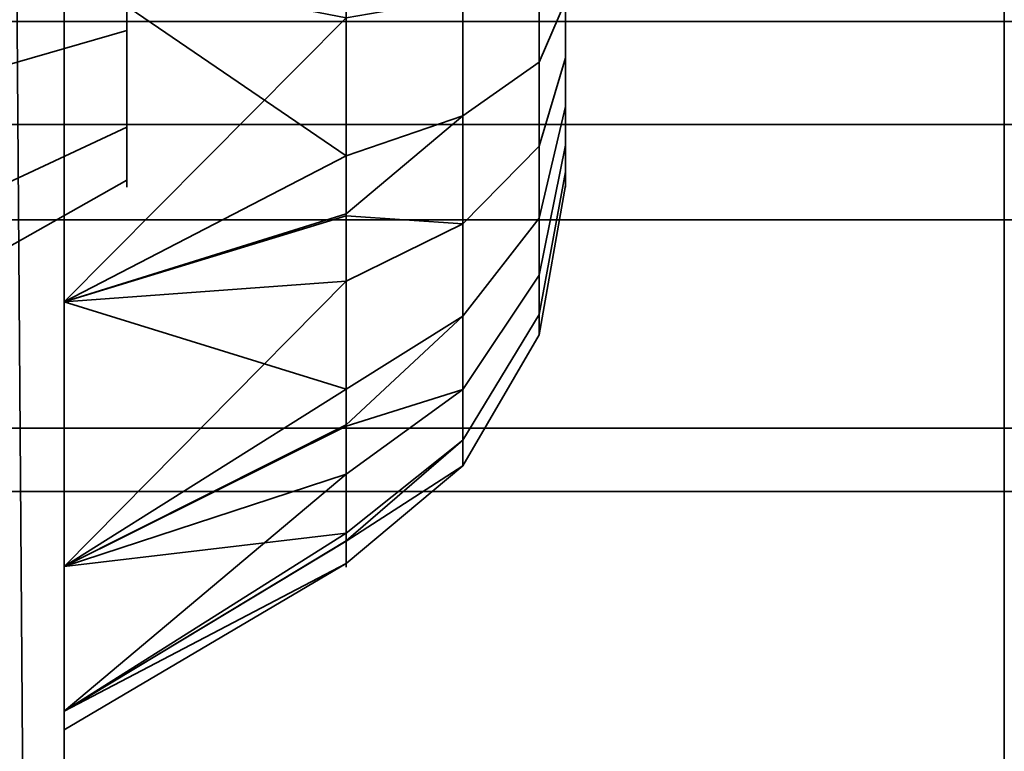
# Model space of a CAD drawing. Header units: millimetres. Extents: x -603 to 3703, y -115 to 249.
# Tile 333 of 656: x 1023.43 to 1025, y -17 to -15.83. Entities that reach past the tile are written whole.
import ezdxf

# ---------------------------------------------------------------- set-up
doc = ezdxf.new("R2010")
doc.units = ezdxf.units.MM
doc.layers.add('152', color=7, linetype='Continuous', true_color=0xffffff)

# ---------------------------------------------------------------- blocks, each defined once
blk = doc.blocks.new('UG_SURFACE_082')
at = {"layer": '152', "color": 252, "linetype": 'Continuous', "lineweight": 35}
for points in [[(1018, -25.5, 1121.0001), (1027, -16.5, 1121.0001), (1029, -16.5, 1121.0001), (1029, -25.5, 1121.0001)], [(1027, -16.5, 1145), (1018, -25.5, 1145), (1029, -25.5, 1145), (1029, -16.5, 1145)], [(1018, -25.5, 1145), (1027, -16.5, 1145), (1027, -16.5, 1121.0001), (1018, -25.5, 1121.0001)]]:
    blk.add_3dface(points, dxfattribs=at)
blk = doc.blocks.new('UG_SURFACE_090')
at = {"layer": '152', "color": 43, "linetype": 'Continuous', "lineweight": 35}
for points in [[(1018, -25.5, 1121.0001), (1027, -16.5, 1121.0001), (1029, -16.5, 1121.0001), (1029, -25.5, 1121.0001)], [(1027, -16.5, 1145), (1018, -25.5, 1145), (1029, -25.5, 1145), (1029, -16.5, 1145)], [(1018, -25.5, 1145), (1027, -16.5, 1145), (1027, -16.5, 1121.0001), (1018, -25.5, 1121.0001)]]:
    blk.add_3dface(points, dxfattribs=at)
blk = doc.blocks.new('UG_SURFACE_126')
at = {"layer": '152', "color": 252, "linetype": 'Continuous', "lineweight": 35}
for points in [[(1022.8, -26.0201, 981.25), (1022.8, -5.6, 981.25), (1023.5, -5.6, 981.25), (1023.5, -26.0201, 981.25)], [(1023.5, -15.1779, 984.9508), (1023.5, -15.7428, 984.8915), (1023.5, -26.0201, 981.25), (1023.5, -5.6, 981.25)], [(1023.3546, -6.3881, 1165.3718), (1023.5, -5.659, 1165.6859), (1023.5, -26.0201, 1173.3412)], [(1023.5, -26.0201, 999.1588), (1023.5, -5.659, 1006.8141), (1023.3546, -6.3881, 1007.1282)], [(1023.5, -26.0201, 1173.3412), (1023.5, -5.659, 1165.6859), (1023.5, -7, 1166.25)], [(1023.5, -5.659, 1006.8141), (1023.5, -26.0201, 999.1588), (1023.5, -13.283, 995.933), (1023.5, -12.7428, 996.1085)], [(1023.5, -26.0201, 1173.3412), (1023.3862, -26.2146, 1172.8238), (1023.3546, -6.3881, 1165.3718)], [(1023.3546, -6.3881, 1007.1282), (1023.3862, -26.2146, 999.6762), (1023.5, -26.0201, 999.1588)], [(1023.5, -26.0201, 1191.25), (1023.5, -7, 1166.25), (1023.5, -13.7051, 1176.9471)], [(1023.5, -7, 1166.25), (1023.5, -26.0201, 1191.25), (1023.5, -26.0201, 1173.3412)], [(1023.5, -26.0201, 1191.25), (1023.5, -9, 1191.25), (1022.8, -9, 1191.25), (1022.8, -26.0201, 1191.25)], [(1023.5, -9, 1191.25), (1023.5, -26.0201, 1191.25), (1023.5, -15.7428, 1187.6086), (1023.5, -15.1779, 1187.5491)], [(1023.5, -13.283, 993.567), (1023.5, -16.283, 987.433), (1023.5, -15.7428, 987.6086)], [(1023.5, -16.283, 987.433), (1023.5, -13.283, 993.567), (1023.5, -13.7051, 993.9471)], [(1023.5, -13.7051, 995.553), (1023.5, -13.283, 995.933), (1023.5, -26.0201, 999.1588)], [(1023.5, -26.0201, 1191.25), (1023.5, -13.7051, 1176.9471), (1023.5, -13.9362, 1177.466)], [(1023.5, -26.0201, 999.1588), (1023.5, -16.283, 987.433), (1023.5, -13.7051, 993.9471), (1023.5, -13.9362, 994.466)], [(1023.5, -13.9362, 995.034), (1023.5, -13.7051, 995.553), (1023.5, -26.0201, 999.1588)], [(1023.5, -13.9362, 1177.466), (1023.5, -15.7428, 1184.8915), (1023.5, -16.283, 1185.0669)], [(1023.5, -26.0201, 999.1588), (1023.5, -13.9362, 994.466), (1023.5, -13.966, 994.75)], [(1023.5, -13.9362, 1177.466), (1023.5, -16.283, 1185.0669), (1023.5, -16.7051, 1185.4471), (1023.5, -26.0201, 1191.25)], [(1023.5, -13.966, 994.75), (1023.5, -13.9362, 995.034), (1023.5, -26.0201, 999.1588)], [(1023.6, -15.85, 986.683), (1023.6, -15.6523, 986.7473), (1023.6, -15.4455, 986.7255), (1023.6, -15.6, 986.25)], [(1023.6, -15.85, 1186.6831), (1023.6, -15.6523, 1186.7473), (1023.6, -15.4455, 1186.7255), (1023.6, -15.6, 1186.25)], [(1023.6, -15.6523, 985.7528), (1023.6, -15.85, 985.817), (1023.6, -16.0045, 985.9561), (1023.6, -15.6, 986.25)], [(1023.6, -16.0045, 985.9561), (1023.6, -16.0891, 986.146), (1023.6, -16.0891, 986.3539), (1023.6, -15.6, 986.25)], [(1023.6, -16.0891, 986.3539), (1023.6, -16.0045, 986.5439), (1023.6, -15.85, 986.683), (1023.6, -15.6, 986.25)], [(1023.6, -15.6523, 1185.7527), (1023.6, -15.85, 1185.817), (1023.6, -16.0045, 1185.9561), (1023.6, -15.6, 1186.25)], [(1023.6, -16.0045, 1185.9561), (1023.6, -16.0891, 1186.146), (1023.6, -16.0891, 1186.3539), (1023.6, -15.6, 1186.25)], [(1023.6, -16.0891, 1186.3539), (1023.6, -16.0045, 1186.5439), (1023.6, -15.85, 1186.6831), (1023.6, -15.6, 1186.25)], [(1024.1362, -15.6, 1185.3), (1024.1362, -15.9864, 1185.3821), (1023.95, -16.0499, 1185.2394), (1023.95, -15.7119, 1185.1676)], [(1024.1362, -15.6, 985.3001), (1024.1362, -15.9864, 985.3822), (1023.95, -16.0499, 985.2394), (1023.95, -15.7119, 985.1676)], [(1024.2578, -15.6, 1185.5106), (1024.2578, -15.9007, 1185.5745), (1024.1362, -15.9864, 1185.3821), (1024.1362, -15.6, 1185.3)], [(1024.2578, -15.6, 985.5106), (1024.2578, -15.9007, 985.5745), (1024.1362, -15.9864, 985.3822), (1024.1362, -15.6, 985.3001)], [(1024.3, -15.6, 1185.75), (1024.3, -15.8034, 1185.7933), (1024.2578, -15.9007, 1185.5745), (1024.2578, -15.6, 1185.5106)], [(1024.3, -15.6, 985.75), (1024.3, -15.8034, 985.7932), (1024.2578, -15.9007, 985.5745), (1024.2578, -15.6, 985.5106)], [(1024.3, -15.704, 1186.7391), (1024.3, -15.8939, 1186.6546), (1024.3, -16.033, 1186.5), (1024.3, -15.6, 1186.25)], [(1024.3, -16.033, 1186.5), (1024.3, -16.0973, 1186.3023), (1024.3, -16.0755, 1186.0955), (1024.3, -15.6, 1186.25)], [(1024.3, -16.0755, 1186.0955), (1024.3, -15.9716, 1185.9155), (1024.3, -15.8034, 1185.7933), (1024.3, -15.6, 1186.25)], [(1024.3, -15.704, 986.7391), (1024.3, -15.8939, 986.6545), (1024.3, -16.033, 986.5), (1024.3, -15.6, 986.25)], [(1024.3, -16.033, 986.5), (1024.3, -16.0973, 986.3023), (1024.3, -16.0755, 986.0955), (1024.3, -15.6, 986.25)], [(1024.3, -16.0755, 986.0955), (1024.3, -15.9716, 985.9154), (1024.3, -15.8034, 985.7932), (1024.3, -15.6, 986.25)], [(1023.6, -15.6523, 986.7473), (1023.6, -15.85, 986.683), (1022.8, -16.0809, 987.083), (1022.8, -15.7005, 987.2066)], [(1023.6, -15.85, 985.817), (1023.6, -15.6523, 985.7528), (1022.8, -15.7005, 985.2934), (1022.8, -16.0809, 985.417)], [(1023.6, -15.6523, 1186.7473), (1023.6, -15.85, 1186.6831), (1022.8, -16.0809, 1187.083), (1022.8, -15.7005, 1187.2066)], [(1023.6, -15.85, 1185.817), (1023.6, -15.6523, 1185.7527), (1022.8, -15.7005, 1185.2934), (1022.8, -16.0809, 1185.4169)], [(1024.3, -15.8939, 1186.6546), (1024.3, -15.704, 1186.7391), (1024.2578, -15.7537, 1186.9732), (1024.2578, -16.0346, 1186.8482)], [(1024.3, -15.8939, 986.6545), (1024.3, -15.704, 986.7391), (1024.2578, -15.7537, 986.9733), (1024.2578, -16.0346, 986.8482)], [(1023.5, -15.7428, 1184.8915), (1023.95, -15.7119, 1185.1676), (1023.95, -16.0499, 1185.2394)], [(1023.5, -15.7428, 984.8915), (1023.95, -15.7119, 985.1676), (1023.95, -16.0499, 985.2394)], [(1023.5, -16.283, 1187.433), (1023.5, -15.7428, 1187.6086), (1023.5, -26.0201, 1191.25)], [(1023.5, -15.7428, 984.8915), (1023.5, -16.283, 985.067), (1023.5, -26.0201, 981.25)], [(1023.95, -16.0499, 1185.2394), (1023.5, -16.283, 1185.0669), (1023.5, -15.7428, 1184.8915)], [(1023.95, -15.83, 1187.332), (1023.5, -15.7428, 1187.6086), (1023.5, -16.283, 1187.433)], [(1023.95, -16.0499, 985.2394), (1023.5, -16.283, 985.067), (1023.5, -15.7428, 984.8915)], [(1023.95, -15.83, 987.332), (1023.5, -15.7428, 987.6086), (1023.5, -16.283, 987.433)], [(1024.2578, -16.0346, 1186.8482), (1024.2578, -15.7537, 1186.9732), (1024.1362, -15.7975, 1187.1792), (1024.1362, -16.1584, 1187.0185)], [(1024.2578, -16.0346, 986.8482), (1024.2578, -15.7537, 986.9733), (1024.1362, -15.7975, 987.1792), (1024.1362, -16.1584, 987.0185)], [(1024.1362, -16.1584, 1187.0185), (1024.1362, -15.7975, 1187.1792), (1023.95, -15.83, 1187.332), (1023.95, -16.1457, 1187.1915)], [(1024.1362, -16.1584, 987.0185), (1024.1362, -15.7975, 987.1792), (1023.95, -15.83, 987.332), (1023.95, -16.1457, 987.1914)], [(1024.3, -15.8034, 1185.7933), (1024.3, -15.9716, 1185.9155), (1024.2578, -16.1495, 1185.7553), (1024.2578, -15.9007, 1185.5745)], [(1024.3, -15.8034, 985.7932), (1024.3, -15.9716, 985.9154), (1024.2578, -16.1495, 985.7553), (1024.2578, -15.9007, 985.5745)], [(1023.5, -16.283, 1187.433), (1023.95, -16.1457, 1187.1915), (1023.95, -15.83, 1187.332)], [(1023.5, -16.283, 987.433), (1023.95, -16.1457, 987.1914), (1023.95, -15.83, 987.332)], [(1023.6, -15.85, 986.683), (1023.6, -16.0045, 986.5439), (1022.8, -16.3782, 986.8154), (1022.8, -16.0809, 987.083)], [(1023.6, -16.0045, 985.9561), (1023.6, -15.85, 985.817), (1022.8, -16.0809, 985.417), (1022.8, -16.3782, 985.6846)], [(1023.6, -15.85, 1186.6831), (1023.6, -16.0045, 1186.5439), (1022.8, -16.3782, 1186.8154), (1022.8, -16.0809, 1187.083)], [(1023.6, -16.0045, 1185.9561), (1023.6, -15.85, 1185.817), (1022.8, -16.0809, 1185.4169), (1022.8, -16.3782, 1185.6846)], [(1024.3, -16.033, 1186.5), (1024.3, -15.8939, 1186.6546), (1024.2578, -16.0346, 1186.8482), (1024.2578, -16.2404, 1186.6198)], [(1024.3, -16.033, 986.5), (1024.3, -15.8939, 986.6545), (1024.2578, -16.0346, 986.8482), (1024.2578, -16.2404, 986.6197)], [(1024.2578, -15.9007, 1185.5745), (1024.2578, -16.1495, 1185.7553), (1024.1362, -16.306, 1185.6143), (1024.1362, -15.9864, 1185.3821)], [(1024.2578, -15.9007, 985.5745), (1024.2578, -16.1495, 985.7553), (1024.1362, -16.306, 985.6144), (1024.1362, -15.9864, 985.3822)], [(1024.3, -15.9716, 1185.9155), (1024.3, -16.0755, 1186.0955), (1024.2578, -16.3032, 1186.0216), (1024.2578, -16.1495, 1185.7553)], [(1024.3, -15.9716, 985.9154), (1024.3, -16.0755, 986.0955), (1024.2578, -16.3032, 986.0215), (1024.2578, -16.1495, 985.7553)], [(1024.1362, -15.9864, 1185.3821), (1024.1362, -16.306, 1185.6143), (1023.95, -16.4221, 1185.5098), (1023.95, -16.1425, 1185.3067)], [(1023.95, -16.1425, 1185.3067), (1023.95, -16.0499, 1185.2394), (1024.1362, -15.9864, 1185.3821)], [(1024.1362, -15.9864, 985.3822), (1024.1362, -16.306, 985.6144), (1023.95, -16.4221, 985.5098), (1023.95, -16.1425, 985.3066)], [(1023.95, -16.1425, 985.3066), (1023.95, -16.0499, 985.2394), (1024.1362, -15.9864, 985.3822)], [(1023.6, -16.0045, 986.5439), (1023.6, -16.0891, 986.3539), (1022.8, -16.5409, 986.45), (1022.8, -16.3782, 986.8154)], [(1023.6, -16.0891, 986.146), (1023.6, -16.0045, 985.9561), (1022.8, -16.3782, 985.6846), (1022.8, -16.5409, 986.05)], [(1023.6, -16.0045, 1186.5439), (1023.6, -16.0891, 1186.3539), (1022.8, -16.5409, 1186.45), (1022.8, -16.3782, 1186.8154)], [(1023.6, -16.0891, 1186.146), (1023.6, -16.0045, 1185.9561), (1022.8, -16.3782, 1185.6846), (1022.8, -16.5409, 1186.0501)], [(1024.2578, -16.2404, 1186.6198), (1024.2578, -16.0346, 1186.8482), (1024.1362, -16.1584, 1187.0185), (1024.1362, -16.4227, 1186.725)], [(1024.2578, -16.2404, 986.6197), (1024.2578, -16.0346, 986.8482), (1024.1362, -16.1584, 987.0185), (1024.1362, -16.4227, 986.725)], [(1024.3, -16.0973, 1186.3023), (1024.3, -16.033, 1186.5), (1024.2578, -16.2404, 1186.6198), (1024.2578, -16.3354, 1186.3273)], [(1024.3, -16.0973, 986.3023), (1024.3, -16.033, 986.5), (1024.2578, -16.2404, 986.6197), (1024.2578, -16.3354, 986.3273)], [(1023.95, -16.0499, 1185.2394), (1023.95, -16.1425, 1185.3067), (1023.5, -16.283, 1185.0669)], [(1023.95, -16.0499, 985.2394), (1023.95, -16.1425, 985.3066), (1023.5, -16.283, 985.067)], [(1024.3, -16.0755, 1186.0955), (1024.3, -16.0973, 1186.3023), (1024.2578, -16.3354, 1186.3273), (1024.2578, -16.3032, 1186.0216)], [(1024.3, -16.0755, 986.0955), (1024.3, -16.0973, 986.3023), (1024.2578, -16.3354, 986.3273), (1024.2578, -16.3032, 986.0215)], [(1023.6, -16.0891, 986.3539), (1023.6, -16.0891, 986.146), (1022.8, -16.5409, 986.05), (1022.8, -16.5409, 986.45)], [(1023.6, -16.0891, 1186.3539), (1023.6, -16.0891, 1186.146), (1022.8, -16.5409, 1186.0501), (1022.8, -16.5409, 1186.45)], [(1023.5, -16.283, 1185.0669), (1023.95, -16.1425, 1185.3067), (1023.95, -16.4221, 1185.5098)], [(1023.5, -16.283, 985.067), (1023.95, -16.1425, 985.3066), (1023.95, -16.4221, 985.5098)], [(1023.95, -16.2502, 1187.145), (1023.95, -16.1457, 1187.1915), (1023.5, -16.283, 1187.433)], [(1023.95, -16.2502, 987.1449), (1023.95, -16.1457, 987.1914), (1023.5, -16.283, 987.433)], [(1023.95, -16.1457, 1187.1915), (1023.95, -16.2502, 1187.145), (1024.1362, -16.1584, 1187.0185)], [(1023.95, -16.1457, 987.1914), (1023.95, -16.2502, 987.1449), (1024.1362, -16.1584, 987.0185)], [(1024.2578, -16.1495, 1185.7553), (1024.2578, -16.3032, 1186.0216), (1024.1362, -16.5035, 1185.9565), (1024.1362, -16.306, 1185.6143)], [(1024.2578, -16.1495, 985.7553), (1024.2578, -16.3032, 986.0215), (1024.1362, -16.5035, 985.9564), (1024.1362, -16.306, 985.6144)], [(1024.1362, -16.4227, 1186.725), (1024.1362, -16.1584, 1187.0185), (1023.95, -16.2502, 1187.145), (1023.95, -16.4815, 1186.8881)], [(1024.1362, -16.4227, 986.725), (1024.1362, -16.1584, 987.0185), (1023.95, -16.2502, 987.1449), (1023.95, -16.4815, 986.8881)], [(1024.2578, -16.3354, 1186.3273), (1024.2578, -16.2404, 1186.6198), (1024.1362, -16.4227, 1186.725), (1024.1362, -16.5447, 1186.3493)], [(1024.2578, -16.3354, 986.3273), (1024.2578, -16.2404, 986.6197), (1024.1362, -16.4227, 986.725), (1024.1362, -16.5447, 986.3493)], [(1023.5, -16.7051, 1187.053), (1023.95, -16.4815, 1186.8881), (1023.95, -16.2502, 1187.145)], [(1023.95, -16.2502, 1187.145), (1023.5, -16.283, 1187.433), (1023.5, -16.7051, 1187.053)], [(1023.5, -16.7051, 987.0529), (1023.95, -16.4815, 986.8881), (1023.95, -16.2502, 987.1449)], [(1023.95, -16.2502, 987.1449), (1023.5, -16.283, 987.433), (1023.5, -16.7051, 987.0529)], [(1023.5, -26.0201, 1191.25), (1023.5, -16.7051, 1187.053), (1023.5, -16.283, 1187.433)], [(1023.5, -26.0201, 981.25), (1023.5, -16.283, 985.067), (1023.5, -16.7051, 985.447)], [(1023.5, -16.7051, 987.0529), (1023.5, -16.283, 987.433), (1023.5, -26.0201, 999.1588)], [(1023.95, -16.4221, 1185.5098), (1023.5, -16.7051, 1185.4471), (1023.5, -16.283, 1185.0669)], [(1023.95, -16.4221, 985.5098), (1023.5, -16.7051, 985.447), (1023.5, -16.283, 985.067)], [(1024.1362, -16.306, 1185.6143), (1024.1362, -16.5035, 1185.9565), (1023.95, -16.6521, 1185.9082), (1023.95, -16.4793, 1185.6089)], [(1023.95, -16.4793, 1185.6089), (1023.95, -16.4221, 1185.5098), (1024.1362, -16.306, 1185.6143)], [(1024.1362, -16.306, 985.6144), (1024.1362, -16.5035, 985.9564), (1023.95, -16.6521, 985.9082), (1023.95, -16.4793, 985.6088)], [(1023.95, -16.4793, 985.6088), (1023.95, -16.4221, 985.5098), (1024.1362, -16.306, 985.6144)], [(1024.2578, -16.3032, 1186.0216), (1024.2578, -16.3354, 1186.3273), (1024.1362, -16.5447, 1186.3493), (1024.1362, -16.5035, 1185.9565)], [(1024.2578, -16.3032, 986.0215), (1024.2578, -16.3354, 986.3273), (1024.1362, -16.5447, 986.3493), (1024.1362, -16.5035, 985.9564)], [(1023.95, -16.4221, 1185.5098), (1023.95, -16.4793, 1185.6089), (1023.5, -16.7051, 1185.4471)], [(1023.95, -16.4221, 985.5098), (1023.95, -16.4793, 985.6088), (1023.5, -16.7051, 985.447)], [(1024.1362, -16.5447, 1186.3493), (1024.1362, -16.4227, 1186.725), (1023.95, -16.558, 1186.8031), (1023.95, -16.6648, 1186.4744)], [(1023.95, -16.4815, 1186.8881), (1023.95, -16.558, 1186.8031), (1024.1362, -16.4227, 1186.725)], [(1024.1362, -16.5447, 986.3493), (1024.1362, -16.4227, 986.725), (1023.95, -16.558, 986.8031), (1023.95, -16.6648, 986.4744)], [(1023.95, -16.4815, 986.8881), (1023.95, -16.558, 986.8031), (1024.1362, -16.4227, 986.725)], [(1023.5, -16.7051, 1185.4471), (1023.95, -16.4793, 1185.6089), (1023.95, -16.6521, 1185.9082)], [(1023.5, -16.7051, 985.447), (1023.95, -16.4793, 985.6088), (1023.95, -16.6521, 985.9082)], [(1023.95, -16.558, 1186.8031), (1023.95, -16.4815, 1186.8881), (1023.5, -16.7051, 1187.053)], [(1023.95, -16.558, 986.8031), (1023.95, -16.4815, 986.8881), (1023.5, -16.7051, 987.0529)], [(1024.1362, -16.5035, 1185.9565), (1024.1362, -16.5447, 1186.3493), (1023.95, -16.7002, 1186.3656), (1023.95, -16.664, 1186.0219)], [(1023.95, -16.664, 1186.0219), (1023.95, -16.6521, 1185.9082), (1024.1362, -16.5035, 1185.9565)], [(1024.1362, -16.5035, 985.9564), (1024.1362, -16.5447, 986.3493), (1023.95, -16.7002, 986.3656), (1023.95, -16.664, 986.0219)], [(1023.95, -16.664, 986.0219), (1023.95, -16.6521, 985.9082), (1024.1362, -16.5035, 985.9564)], [(1023.5, -16.9362, 1186.534), (1023.95, -16.6648, 1186.4744), (1023.95, -16.558, 1186.8031)], [(1023.95, -16.558, 1186.8031), (1023.5, -16.7051, 1187.053), (1023.5, -16.9362, 1186.534)], [(1023.5, -16.9362, 986.534), (1023.95, -16.6648, 986.4744), (1023.95, -16.558, 986.8031)], [(1023.95, -16.558, 986.8031), (1023.5, -16.7051, 987.0529), (1023.5, -16.9362, 986.534)], [(1023.95, -16.6648, 1186.4744), (1023.95, -16.7002, 1186.3656), (1024.1362, -16.5447, 1186.3493)], [(1023.95, -16.6648, 986.4744), (1023.95, -16.7002, 986.3656), (1024.1362, -16.5447, 986.3493)], [(1023.95, -16.6521, 1185.9082), (1023.5, -16.9362, 1185.966), (1023.5, -16.7051, 1185.4471)], [(1023.95, -16.6521, 1185.9082), (1023.95, -16.664, 1186.0219), (1023.5, -16.9362, 1185.966)], [(1023.95, -16.6521, 985.9082), (1023.5, -16.9362, 985.966), (1023.5, -16.7051, 985.447)], [(1023.95, -16.6521, 985.9082), (1023.95, -16.664, 986.0219), (1023.5, -16.9362, 985.966)], [(1023.5, -16.966, 1186.25), (1023.5, -16.9362, 1185.966), (1023.95, -16.664, 1186.0219), (1023.95, -16.7002, 1186.3656)], [(1023.5, -16.966, 986.25), (1023.5, -16.9362, 985.966), (1023.95, -16.664, 986.0219), (1023.95, -16.7002, 986.3656)], [(1023.95, -16.7002, 1186.3656), (1023.95, -16.6648, 1186.4744), (1023.5, -16.9362, 1186.534)], [(1023.95, -16.7002, 986.3656), (1023.95, -16.6648, 986.4744), (1023.5, -16.9362, 986.534)], [(1023.95, -16.7002, 1186.3656), (1023.5, -16.9362, 1186.534), (1023.5, -16.966, 1186.25)], [(1023.95, -16.7002, 986.3656), (1023.5, -16.9362, 986.534), (1023.5, -16.966, 986.25)], [(1023.5, -26.0201, 1191.25), (1023.5, -16.7051, 1185.4471), (1023.5, -16.9362, 1185.966)], [(1023.5, -16.9362, 1186.534), (1023.5, -16.7051, 1187.053), (1023.5, -26.0201, 1191.25)], [(1023.5, -26.0201, 981.25), (1023.5, -16.7051, 985.447), (1023.5, -16.9362, 985.966)], [(1023.5, -16.9362, 986.534), (1023.5, -16.7051, 987.0529), (1023.5, -26.0201, 999.1588)], [(1023.5, -26.0201, 1191.25), (1023.5, -16.9362, 1185.966), (1023.5, -16.966, 1186.25)], [(1023.5, -16.966, 1186.25), (1023.5, -16.9362, 1186.534), (1023.5, -26.0201, 1191.25)], [(1023.5, -26.0201, 981.25), (1023.5, -16.9362, 985.966), (1023.5, -16.966, 986.25)], [(1023.5, -16.966, 986.25), (1023.5, -16.9362, 986.534), (1023.5, -26.0201, 999.1588), (1023.5, -26.0201, 981.25)]]:
    blk.add_3dface(points, dxfattribs=at)
blk = doc.blocks.new('UG_SURFACE_142')
at = {"layer": '152', "color": 252, "linetype": 'Continuous', "lineweight": 35}
for points in [[(1022.8, -26.0201, 981.25), (1022.8, -5.6, 981.25), (1023.5, -5.6, 981.25), (1023.5, -26.0201, 981.25)], [(1023.5, -15.1779, 984.9508), (1023.5, -15.7428, 984.8915), (1023.5, -26.0201, 981.25), (1023.5, -5.6, 981.25)], [(1023.3546, -6.3881, 1165.3718), (1023.5, -5.659, 1165.6859), (1023.5, -26.0201, 1173.3412)], [(1023.5, -26.0201, 999.1588), (1023.5, -5.659, 1006.8141), (1023.3546, -6.3881, 1007.1282)], [(1023.5, -26.0201, 1173.3412), (1023.5, -5.659, 1165.6859), (1023.5, -7, 1166.25)], [(1023.5, -5.659, 1006.8141), (1023.5, -26.0201, 999.1588), (1023.5, -13.283, 995.933), (1023.5, -12.7428, 996.1085)], [(1023.5, -26.0201, 1173.3412), (1023.3862, -26.2146, 1172.8238), (1023.3546, -6.3881, 1165.3718)], [(1023.3546, -6.3881, 1007.1282), (1023.3862, -26.2146, 999.6762), (1023.5, -26.0201, 999.1588)], [(1023.5, -26.0201, 1191.25), (1023.5, -7, 1166.25), (1023.5, -13.7051, 1176.9471)], [(1023.5, -7, 1166.25), (1023.5, -26.0201, 1191.25), (1023.5, -26.0201, 1173.3412)], [(1023.5, -26.0201, 1191.25), (1023.5, -9, 1191.25), (1022.8, -9, 1191.25), (1022.8, -26.0201, 1191.25)], [(1023.5, -9, 1191.25), (1023.5, -26.0201, 1191.25), (1023.5, -15.7428, 1187.6086), (1023.5, -15.1779, 1187.5491)], [(1023.5, -13.283, 993.567), (1023.5, -16.283, 987.433), (1023.5, -15.7428, 987.6086)], [(1023.5, -16.283, 987.433), (1023.5, -13.283, 993.567), (1023.5, -13.7051, 993.9471)], [(1023.5, -13.7051, 995.553), (1023.5, -13.283, 995.933), (1023.5, -26.0201, 999.1588)], [(1023.5, -26.0201, 1191.25), (1023.5, -13.7051, 1176.9471), (1023.5, -13.9362, 1177.466)], [(1023.5, -26.0201, 999.1588), (1023.5, -16.283, 987.433), (1023.5, -13.7051, 993.9471), (1023.5, -13.9362, 994.466)], [(1023.5, -13.9362, 995.034), (1023.5, -13.7051, 995.553), (1023.5, -26.0201, 999.1588)], [(1023.5, -13.9362, 1177.466), (1023.5, -15.7428, 1184.8915), (1023.5, -16.283, 1185.0669)], [(1023.5, -26.0201, 999.1588), (1023.5, -13.9362, 994.466), (1023.5, -13.966, 994.75)], [(1023.5, -13.9362, 1177.466), (1023.5, -16.283, 1185.0669), (1023.5, -16.7051, 1185.4471), (1023.5, -26.0201, 1191.25)], [(1023.5, -13.966, 994.75), (1023.5, -13.9362, 995.034), (1023.5, -26.0201, 999.1588)], [(1023.6, -15.85, 986.683), (1023.6, -15.6523, 986.7473), (1023.6, -15.4455, 986.7255), (1023.6, -15.6, 986.25)], [(1023.6, -15.85, 1186.6831), (1023.6, -15.6523, 1186.7473), (1023.6, -15.4455, 1186.7255), (1023.6, -15.6, 1186.25)], [(1023.6, -15.6523, 985.7528), (1023.6, -15.85, 985.817), (1023.6, -16.0045, 985.9561), (1023.6, -15.6, 986.25)], [(1023.6, -16.0045, 985.9561), (1023.6, -16.0891, 986.146), (1023.6, -16.0891, 986.3539), (1023.6, -15.6, 986.25)], [(1023.6, -16.0891, 986.3539), (1023.6, -16.0045, 986.5439), (1023.6, -15.85, 986.683), (1023.6, -15.6, 986.25)], [(1023.6, -15.6523, 1185.7527), (1023.6, -15.85, 1185.817), (1023.6, -16.0045, 1185.9561), (1023.6, -15.6, 1186.25)], [(1023.6, -16.0045, 1185.9561), (1023.6, -16.0891, 1186.146), (1023.6, -16.0891, 1186.3539), (1023.6, -15.6, 1186.25)], [(1023.6, -16.0891, 1186.3539), (1023.6, -16.0045, 1186.5439), (1023.6, -15.85, 1186.6831), (1023.6, -15.6, 1186.25)], [(1024.1362, -15.6, 1185.3), (1024.1362, -15.9864, 1185.3821), (1023.95, -16.0499, 1185.2394), (1023.95, -15.7119, 1185.1676)], [(1024.1362, -15.6, 985.3001), (1024.1362, -15.9864, 985.3822), (1023.95, -16.0499, 985.2394), (1023.95, -15.7119, 985.1676)], [(1024.2578, -15.6, 1185.5106), (1024.2578, -15.9007, 1185.5745), (1024.1362, -15.9864, 1185.3821), (1024.1362, -15.6, 1185.3)], [(1024.2578, -15.6, 985.5106), (1024.2578, -15.9007, 985.5745), (1024.1362, -15.9864, 985.3822), (1024.1362, -15.6, 985.3001)], [(1024.3, -15.6, 1185.75), (1024.3, -15.8034, 1185.7933), (1024.2578, -15.9007, 1185.5745), (1024.2578, -15.6, 1185.5106)], [(1024.3, -15.6, 985.75), (1024.3, -15.8034, 985.7932), (1024.2578, -15.9007, 985.5745), (1024.2578, -15.6, 985.5106)], [(1024.3, -15.704, 1186.7391), (1024.3, -15.8939, 1186.6546), (1024.3, -16.033, 1186.5), (1024.3, -15.6, 1186.25)], [(1024.3, -16.033, 1186.5), (1024.3, -16.0973, 1186.3023), (1024.3, -16.0755, 1186.0955), (1024.3, -15.6, 1186.25)], [(1024.3, -16.0755, 1186.0955), (1024.3, -15.9716, 1185.9155), (1024.3, -15.8034, 1185.7933), (1024.3, -15.6, 1186.25)], [(1024.3, -15.704, 986.7391), (1024.3, -15.8939, 986.6545), (1024.3, -16.033, 986.5), (1024.3, -15.6, 986.25)], [(1024.3, -16.033, 986.5), (1024.3, -16.0973, 986.3023), (1024.3, -16.0755, 986.0955), (1024.3, -15.6, 986.25)], [(1024.3, -16.0755, 986.0955), (1024.3, -15.9716, 985.9154), (1024.3, -15.8034, 985.7932), (1024.3, -15.6, 986.25)], [(1023.6, -15.6523, 986.7473), (1023.6, -15.85, 986.683), (1022.8, -16.0809, 987.083), (1022.8, -15.7005, 987.2066)], [(1023.6, -15.85, 985.817), (1023.6, -15.6523, 985.7528), (1022.8, -15.7005, 985.2934), (1022.8, -16.0809, 985.417)], [(1023.6, -15.6523, 1186.7473), (1023.6, -15.85, 1186.6831), (1022.8, -16.0809, 1187.083), (1022.8, -15.7005, 1187.2066)], [(1023.6, -15.85, 1185.817), (1023.6, -15.6523, 1185.7527), (1022.8, -15.7005, 1185.2934), (1022.8, -16.0809, 1185.4169)], [(1024.3, -15.8939, 1186.6546), (1024.3, -15.704, 1186.7391), (1024.2578, -15.7537, 1186.9732), (1024.2578, -16.0346, 1186.8482)], [(1024.3, -15.8939, 986.6545), (1024.3, -15.704, 986.7391), (1024.2578, -15.7537, 986.9733), (1024.2578, -16.0346, 986.8482)], [(1023.5, -15.7428, 1184.8915), (1023.95, -15.7119, 1185.1676), (1023.95, -16.0499, 1185.2394)], [(1023.5, -15.7428, 984.8915), (1023.95, -15.7119, 985.1676), (1023.95, -16.0499, 985.2394)], [(1023.5, -16.283, 1187.433), (1023.5, -15.7428, 1187.6086), (1023.5, -26.0201, 1191.25)], [(1023.5, -15.7428, 984.8915), (1023.5, -16.283, 985.067), (1023.5, -26.0201, 981.25)], [(1023.95, -16.0499, 1185.2394), (1023.5, -16.283, 1185.0669), (1023.5, -15.7428, 1184.8915)], [(1023.95, -15.83, 1187.332), (1023.5, -15.7428, 1187.6086), (1023.5, -16.283, 1187.433)], [(1023.95, -16.0499, 985.2394), (1023.5, -16.283, 985.067), (1023.5, -15.7428, 984.8915)], [(1023.95, -15.83, 987.332), (1023.5, -15.7428, 987.6086), (1023.5, -16.283, 987.433)], [(1024.2578, -16.0346, 1186.8482), (1024.2578, -15.7537, 1186.9732), (1024.1362, -15.7975, 1187.1792), (1024.1362, -16.1584, 1187.0185)], [(1024.2578, -16.0346, 986.8482), (1024.2578, -15.7537, 986.9733), (1024.1362, -15.7975, 987.1792), (1024.1362, -16.1584, 987.0185)], [(1024.1362, -16.1584, 1187.0185), (1024.1362, -15.7975, 1187.1792), (1023.95, -15.83, 1187.332), (1023.95, -16.1457, 1187.1915)], [(1024.1362, -16.1584, 987.0185), (1024.1362, -15.7975, 987.1792), (1023.95, -15.83, 987.332), (1023.95, -16.1457, 987.1914)], [(1024.3, -15.8034, 1185.7933), (1024.3, -15.9716, 1185.9155), (1024.2578, -16.1495, 1185.7553), (1024.2578, -15.9007, 1185.5745)], [(1024.3, -15.8034, 985.7932), (1024.3, -15.9716, 985.9154), (1024.2578, -16.1495, 985.7553), (1024.2578, -15.9007, 985.5745)], [(1023.5, -16.283, 1187.433), (1023.95, -16.1457, 1187.1915), (1023.95, -15.83, 1187.332)], [(1023.5, -16.283, 987.433), (1023.95, -16.1457, 987.1914), (1023.95, -15.83, 987.332)], [(1023.6, -15.85, 986.683), (1023.6, -16.0045, 986.5439), (1022.8, -16.3782, 986.8154), (1022.8, -16.0809, 987.083)], [(1023.6, -16.0045, 985.9561), (1023.6, -15.85, 985.817), (1022.8, -16.0809, 985.417), (1022.8, -16.3782, 985.6846)], [(1023.6, -15.85, 1186.6831), (1023.6, -16.0045, 1186.5439), (1022.8, -16.3782, 1186.8154), (1022.8, -16.0809, 1187.083)], [(1023.6, -16.0045, 1185.9561), (1023.6, -15.85, 1185.817), (1022.8, -16.0809, 1185.4169), (1022.8, -16.3782, 1185.6846)], [(1024.3, -16.033, 1186.5), (1024.3, -15.8939, 1186.6546), (1024.2578, -16.0346, 1186.8482), (1024.2578, -16.2404, 1186.6198)], [(1024.3, -16.033, 986.5), (1024.3, -15.8939, 986.6545), (1024.2578, -16.0346, 986.8482), (1024.2578, -16.2404, 986.6197)], [(1024.2578, -15.9007, 1185.5745), (1024.2578, -16.1495, 1185.7553), (1024.1362, -16.306, 1185.6143), (1024.1362, -15.9864, 1185.3821)], [(1024.2578, -15.9007, 985.5745), (1024.2578, -16.1495, 985.7553), (1024.1362, -16.306, 985.6144), (1024.1362, -15.9864, 985.3822)], [(1024.3, -15.9716, 1185.9155), (1024.3, -16.0755, 1186.0955), (1024.2578, -16.3032, 1186.0216), (1024.2578, -16.1495, 1185.7553)], [(1024.3, -15.9716, 985.9154), (1024.3, -16.0755, 986.0955), (1024.2578, -16.3032, 986.0215), (1024.2578, -16.1495, 985.7553)], [(1024.1362, -15.9864, 1185.3821), (1024.1362, -16.306, 1185.6143), (1023.95, -16.4221, 1185.5098), (1023.95, -16.1425, 1185.3067)], [(1023.95, -16.1425, 1185.3067), (1023.95, -16.0499, 1185.2394), (1024.1362, -15.9864, 1185.3821)], [(1024.1362, -15.9864, 985.3822), (1024.1362, -16.306, 985.6144), (1023.95, -16.4221, 985.5098), (1023.95, -16.1425, 985.3066)], [(1023.95, -16.1425, 985.3066), (1023.95, -16.0499, 985.2394), (1024.1362, -15.9864, 985.3822)], [(1023.6, -16.0045, 986.5439), (1023.6, -16.0891, 986.3539), (1022.8, -16.5409, 986.45), (1022.8, -16.3782, 986.8154)], [(1023.6, -16.0891, 986.146), (1023.6, -16.0045, 985.9561), (1022.8, -16.3782, 985.6846), (1022.8, -16.5409, 986.05)], [(1023.6, -16.0045, 1186.5439), (1023.6, -16.0891, 1186.3539), (1022.8, -16.5409, 1186.45), (1022.8, -16.3782, 1186.8154)], [(1023.6, -16.0891, 1186.146), (1023.6, -16.0045, 1185.9561), (1022.8, -16.3782, 1185.6846), (1022.8, -16.5409, 1186.0501)], [(1024.2578, -16.2404, 1186.6198), (1024.2578, -16.0346, 1186.8482), (1024.1362, -16.1584, 1187.0185), (1024.1362, -16.4227, 1186.725)], [(1024.2578, -16.2404, 986.6197), (1024.2578, -16.0346, 986.8482), (1024.1362, -16.1584, 987.0185), (1024.1362, -16.4227, 986.725)], [(1024.3, -16.0973, 1186.3023), (1024.3, -16.033, 1186.5), (1024.2578, -16.2404, 1186.6198), (1024.2578, -16.3354, 1186.3273)], [(1024.3, -16.0973, 986.3023), (1024.3, -16.033, 986.5), (1024.2578, -16.2404, 986.6197), (1024.2578, -16.3354, 986.3273)], [(1023.95, -16.0499, 1185.2394), (1023.95, -16.1425, 1185.3067), (1023.5, -16.283, 1185.0669)], [(1023.95, -16.0499, 985.2394), (1023.95, -16.1425, 985.3066), (1023.5, -16.283, 985.067)], [(1024.3, -16.0755, 1186.0955), (1024.3, -16.0973, 1186.3023), (1024.2578, -16.3354, 1186.3273), (1024.2578, -16.3032, 1186.0216)], [(1024.3, -16.0755, 986.0955), (1024.3, -16.0973, 986.3023), (1024.2578, -16.3354, 986.3273), (1024.2578, -16.3032, 986.0215)], [(1023.6, -16.0891, 986.3539), (1023.6, -16.0891, 986.146), (1022.8, -16.5409, 986.05), (1022.8, -16.5409, 986.45)], [(1023.6, -16.0891, 1186.3539), (1023.6, -16.0891, 1186.146), (1022.8, -16.5409, 1186.0501), (1022.8, -16.5409, 1186.45)], [(1023.5, -16.283, 1185.0669), (1023.95, -16.1425, 1185.3067), (1023.95, -16.4221, 1185.5098)], [(1023.5, -16.283, 985.067), (1023.95, -16.1425, 985.3066), (1023.95, -16.4221, 985.5098)], [(1023.95, -16.2502, 1187.145), (1023.95, -16.1457, 1187.1915), (1023.5, -16.283, 1187.433)], [(1023.95, -16.2502, 987.1449), (1023.95, -16.1457, 987.1914), (1023.5, -16.283, 987.433)], [(1023.95, -16.1457, 1187.1915), (1023.95, -16.2502, 1187.145), (1024.1362, -16.1584, 1187.0185)], [(1023.95, -16.1457, 987.1914), (1023.95, -16.2502, 987.1449), (1024.1362, -16.1584, 987.0185)], [(1024.2578, -16.1495, 1185.7553), (1024.2578, -16.3032, 1186.0216), (1024.1362, -16.5035, 1185.9565), (1024.1362, -16.306, 1185.6143)], [(1024.2578, -16.1495, 985.7553), (1024.2578, -16.3032, 986.0215), (1024.1362, -16.5035, 985.9564), (1024.1362, -16.306, 985.6144)], [(1024.1362, -16.4227, 1186.725), (1024.1362, -16.1584, 1187.0185), (1023.95, -16.2502, 1187.145), (1023.95, -16.4815, 1186.8881)], [(1024.1362, -16.4227, 986.725), (1024.1362, -16.1584, 987.0185), (1023.95, -16.2502, 987.1449), (1023.95, -16.4815, 986.8881)], [(1024.2578, -16.3354, 1186.3273), (1024.2578, -16.2404, 1186.6198), (1024.1362, -16.4227, 1186.725), (1024.1362, -16.5447, 1186.3493)], [(1024.2578, -16.3354, 986.3273), (1024.2578, -16.2404, 986.6197), (1024.1362, -16.4227, 986.725), (1024.1362, -16.5447, 986.3493)], [(1023.5, -16.7051, 1187.053), (1023.95, -16.4815, 1186.8881), (1023.95, -16.2502, 1187.145)], [(1023.95, -16.2502, 1187.145), (1023.5, -16.283, 1187.433), (1023.5, -16.7051, 1187.053)], [(1023.5, -16.7051, 987.0529), (1023.95, -16.4815, 986.8881), (1023.95, -16.2502, 987.1449)], [(1023.95, -16.2502, 987.1449), (1023.5, -16.283, 987.433), (1023.5, -16.7051, 987.0529)], [(1023.5, -26.0201, 1191.25), (1023.5, -16.7051, 1187.053), (1023.5, -16.283, 1187.433)], [(1023.5, -26.0201, 981.25), (1023.5, -16.283, 985.067), (1023.5, -16.7051, 985.447)], [(1023.5, -16.7051, 987.0529), (1023.5, -16.283, 987.433), (1023.5, -26.0201, 999.1588)], [(1023.95, -16.4221, 1185.5098), (1023.5, -16.7051, 1185.4471), (1023.5, -16.283, 1185.0669)], [(1023.95, -16.4221, 985.5098), (1023.5, -16.7051, 985.447), (1023.5, -16.283, 985.067)], [(1024.1362, -16.306, 1185.6143), (1024.1362, -16.5035, 1185.9565), (1023.95, -16.6521, 1185.9082), (1023.95, -16.4793, 1185.6089)], [(1023.95, -16.4793, 1185.6089), (1023.95, -16.4221, 1185.5098), (1024.1362, -16.306, 1185.6143)], [(1024.1362, -16.306, 985.6144), (1024.1362, -16.5035, 985.9564), (1023.95, -16.6521, 985.9082), (1023.95, -16.4793, 985.6088)], [(1023.95, -16.4793, 985.6088), (1023.95, -16.4221, 985.5098), (1024.1362, -16.306, 985.6144)], [(1024.2578, -16.3032, 1186.0216), (1024.2578, -16.3354, 1186.3273), (1024.1362, -16.5447, 1186.3493), (1024.1362, -16.5035, 1185.9565)], [(1024.2578, -16.3032, 986.0215), (1024.2578, -16.3354, 986.3273), (1024.1362, -16.5447, 986.3493), (1024.1362, -16.5035, 985.9564)], [(1023.95, -16.4221, 1185.5098), (1023.95, -16.4793, 1185.6089), (1023.5, -16.7051, 1185.4471)], [(1023.95, -16.4221, 985.5098), (1023.95, -16.4793, 985.6088), (1023.5, -16.7051, 985.447)], [(1024.1362, -16.5447, 1186.3493), (1024.1362, -16.4227, 1186.725), (1023.95, -16.558, 1186.8031), (1023.95, -16.6648, 1186.4744)], [(1023.95, -16.4815, 1186.8881), (1023.95, -16.558, 1186.8031), (1024.1362, -16.4227, 1186.725)], [(1024.1362, -16.5447, 986.3493), (1024.1362, -16.4227, 986.725), (1023.95, -16.558, 986.8031), (1023.95, -16.6648, 986.4744)], [(1023.95, -16.4815, 986.8881), (1023.95, -16.558, 986.8031), (1024.1362, -16.4227, 986.725)], [(1023.5, -16.7051, 1185.4471), (1023.95, -16.4793, 1185.6089), (1023.95, -16.6521, 1185.9082)], [(1023.5, -16.7051, 985.447), (1023.95, -16.4793, 985.6088), (1023.95, -16.6521, 985.9082)], [(1023.95, -16.558, 1186.8031), (1023.95, -16.4815, 1186.8881), (1023.5, -16.7051, 1187.053)], [(1023.95, -16.558, 986.8031), (1023.95, -16.4815, 986.8881), (1023.5, -16.7051, 987.0529)], [(1024.1362, -16.5035, 1185.9565), (1024.1362, -16.5447, 1186.3493), (1023.95, -16.7002, 1186.3656), (1023.95, -16.664, 1186.0219)], [(1023.95, -16.664, 1186.0219), (1023.95, -16.6521, 1185.9082), (1024.1362, -16.5035, 1185.9565)], [(1024.1362, -16.5035, 985.9564), (1024.1362, -16.5447, 986.3493), (1023.95, -16.7002, 986.3656), (1023.95, -16.664, 986.0219)], [(1023.95, -16.664, 986.0219), (1023.95, -16.6521, 985.9082), (1024.1362, -16.5035, 985.9564)], [(1023.5, -16.9362, 1186.534), (1023.95, -16.6648, 1186.4744), (1023.95, -16.558, 1186.8031)], [(1023.95, -16.558, 1186.8031), (1023.5, -16.7051, 1187.053), (1023.5, -16.9362, 1186.534)], [(1023.5, -16.9362, 986.534), (1023.95, -16.6648, 986.4744), (1023.95, -16.558, 986.8031)], [(1023.95, -16.558, 986.8031), (1023.5, -16.7051, 987.0529), (1023.5, -16.9362, 986.534)], [(1023.95, -16.6648, 1186.4744), (1023.95, -16.7002, 1186.3656), (1024.1362, -16.5447, 1186.3493)], [(1023.95, -16.6648, 986.4744), (1023.95, -16.7002, 986.3656), (1024.1362, -16.5447, 986.3493)], [(1023.95, -16.6521, 1185.9082), (1023.5, -16.9362, 1185.966), (1023.5, -16.7051, 1185.4471)], [(1023.95, -16.6521, 1185.9082), (1023.95, -16.664, 1186.0219), (1023.5, -16.9362, 1185.966)], [(1023.95, -16.6521, 985.9082), (1023.5, -16.9362, 985.966), (1023.5, -16.7051, 985.447)], [(1023.95, -16.6521, 985.9082), (1023.95, -16.664, 986.0219), (1023.5, -16.9362, 985.966)], [(1023.5, -16.966, 1186.25), (1023.5, -16.9362, 1185.966), (1023.95, -16.664, 1186.0219), (1023.95, -16.7002, 1186.3656)], [(1023.5, -16.966, 986.25), (1023.5, -16.9362, 985.966), (1023.95, -16.664, 986.0219), (1023.95, -16.7002, 986.3656)], [(1023.95, -16.7002, 1186.3656), (1023.95, -16.6648, 1186.4744), (1023.5, -16.9362, 1186.534)], [(1023.95, -16.7002, 986.3656), (1023.95, -16.6648, 986.4744), (1023.5, -16.9362, 986.534)], [(1023.95, -16.7002, 1186.3656), (1023.5, -16.9362, 1186.534), (1023.5, -16.966, 1186.25)], [(1023.95, -16.7002, 986.3656), (1023.5, -16.9362, 986.534), (1023.5, -16.966, 986.25)], [(1023.5, -26.0201, 1191.25), (1023.5, -16.7051, 1185.4471), (1023.5, -16.9362, 1185.966)], [(1023.5, -16.9362, 1186.534), (1023.5, -16.7051, 1187.053), (1023.5, -26.0201, 1191.25)], [(1023.5, -26.0201, 981.25), (1023.5, -16.7051, 985.447), (1023.5, -16.9362, 985.966)], [(1023.5, -16.9362, 986.534), (1023.5, -16.7051, 987.0529), (1023.5, -26.0201, 999.1588)], [(1023.5, -26.0201, 1191.25), (1023.5, -16.9362, 1185.966), (1023.5, -16.966, 1186.25)], [(1023.5, -16.966, 1186.25), (1023.5, -16.9362, 1186.534), (1023.5, -26.0201, 1191.25)], [(1023.5, -26.0201, 981.25), (1023.5, -16.9362, 985.966), (1023.5, -16.966, 986.25)], [(1023.5, -16.966, 986.25), (1023.5, -16.9362, 986.534), (1023.5, -26.0201, 999.1588), (1023.5, -26.0201, 981.25)]]:
    blk.add_3dface(points, dxfattribs=at)
blk = doc.blocks.new('UG_SURFACE_143')
at = {"layer": '152', "color": 6, "linetype": 'Continuous', "lineweight": 35}
for points in [[(1027, -15.8358, 1025.8358), (1022, -15.8358, 1025.8358), (1022, -15.4022, 1026.4846), (1027, -15.4022, 1026.4846)], [(1027, -15.4022, 1074.0154), (1022, -15.4022, 1074.0154), (1022, -15.8358, 1074.6642), (1027, -15.8358, 1074.6642)], [(1027, -16.4846, 1025.4022), (1022, -16.4846, 1025.4022), (1022, -15.8358, 1025.8358), (1027, -15.8358, 1025.8358)], [(1027, -15.8358, 1074.6642), (1022, -15.8358, 1074.6642), (1022, -16.4846, 1075.0978), (1027, -16.4846, 1075.0978)], [(1027, -16.1522, 1106.4847), (1022, -16.1522, 1106.4847), (1022, -16, 1107.25), (1027, -16, 1107.25)], [(1027, -16, 1107.25), (1022, -16, 1107.25), (1022, -16, 1153.25), (1027, -16, 1153.25)], [(1027, -16, 1153.25), (1022, -16, 1153.25), (1022, -16.1522, 1154.0154), (1027, -16.1522, 1154.0154)], [(1027, -16.5858, 1105.8358), (1022, -16.5858, 1105.8358), (1022, -16.1522, 1106.4847), (1027, -16.1522, 1106.4847)], [(1027, -16.1522, 1154.0154), (1022, -16.1522, 1154.0154), (1022, -16.5858, 1154.6642), (1027, -16.5858, 1154.6642)], [(1027, -17.25, 1025.25), (1022, -17.25, 1025.25), (1022, -16.4846, 1025.4022), (1027, -16.4846, 1025.4022)], [(1027, -16.4846, 1075.0978), (1022, -16.4846, 1075.0978), (1022, -17.25, 1075.25), (1027, -17.25, 1075.25)], [(1027, -17.2346, 1105.4022), (1022, -17.2346, 1105.4022), (1022, -16.5858, 1105.8358), (1027, -16.5858, 1105.8358)], [(1027, -16.5858, 1154.6642), (1022, -16.5858, 1154.6642), (1022, -17.2346, 1155.0977), (1027, -17.2346, 1155.0977)]]:
    blk.add_3dface(points, dxfattribs=at)
blk = doc.blocks.new('UG_SURFACE_150')
at = {"layer": '152', "color": 252, "linetype": 'Continuous', "lineweight": 35}
for points in [[(1023.5, 62.62, 2021.75), (1023.5, 62.62, -7.75), (1023.5, -30.22, -7.75), (1023.5, -30.22, 2021.75)], [(1025, -30.22, 2020.2501), (1025, 62.62, 2020.2501), (1023.5, 62.62, 2021.75), (1023.5, -30.22, 2021.75)], [(1023.5, -30.22, -7.75), (1023.5, 62.62, -7.75), (1025, 62.62, -7.75), (1025, -30.22, -7.75)], [(1025, 62.62, 2020.2501), (1025, -30.22, 2020.2501), (1025, -30.22, -7.75), (1025, 62.62, -7.75)]]:
    blk.add_3dface(points, dxfattribs=at)
blk = doc.blocks.new('UG_SURFACE_151')
at = {"layer": '152', "color": 252, "linetype": 'Continuous', "lineweight": 35}
for points in [[(1023.5, 62.62, 2021.75), (1023.5, 62.62, -7.75), (1023.5, -30.22, -7.75), (1023.5, -30.22, 2021.75)], [(1025, -30.22, 2020.2501), (1025, 62.62, 2020.2501), (1023.5, 62.62, 2021.75), (1023.5, -30.22, 2021.75)], [(1023.5, -30.22, -7.75), (1023.5, 62.62, -7.75), (1025, 62.62, -7.75), (1025, -30.22, -7.75)], [(1025, 62.62, 2020.2501), (1025, -30.22, 2020.2501), (1025, -30.22, -7.75), (1025, 62.62, -7.75)]]:
    blk.add_3dface(points, dxfattribs=at)
blk = doc.blocks.new('UG_SURFACE_152')
at = {"layer": '152', "color": 252, "linetype": 'Continuous', "lineweight": 35}
for points in [[(1023.5, -30.22, 2021.75), (1976.5, -30.22, 2021.75), (1976.5, 62.62, 2021.75), (1023.5, 62.62, 2021.75)], [(1025, 62.62, 2020.2501), (1025, -30.22, 2020.2501), (1023.5, -30.22, 2021.75), (1023.5, 62.62, 2021.75)], [(1025, -30.22, 2020.2501), (1025, 62.62, 2020.2501), (1975, 62.62, 2020.2501), (1975, -30.22, 2020.2501)], [(970, -13.3, 2075.2499), (970, -30.22, 2075.2499), (2030, -30.22, 2075.2499), (2030, -13.3, 2075.2499)], [(971.5, -13.3, 2073.75), (2028.5001, -13.3, 2073.75), (2028.5001, -30.22, 2073.75), (971.5, -30.22, 2073.75)]]:
    blk.add_3dface(points, dxfattribs=at)

msp = doc.modelspace()

# ---------------------------------------------------------------- linework, layer by layer
at = {"layer": '152', "color": 252, "linetype": 'Continuous', "lineweight": -3, "true_color": 0x939598}
for p, q in [((1023.5, -30.22, 2021.75), (1023.5, 62.62, 2021.75)), ((1023.5, 62.62, -7.75), (1023.5, -30.22, -7.75)), ((1023.5, -30.22, 2021.75), (1023.5, 62.62, 2021.75)), ((1023.5, -30.22, 2021.75), (1023.5, 62.62, 2021.75)), ((1023.5, 62.62, -7.75), (1023.5, -30.22, -7.75)), ((1023.5, -26.0201, 981.25), (1023.5, -5.6, 981.25)), ((1023.5, -26.0201, 981.25), (1023.5, -5.6, 981.25)), ((1023.5, -5.659, 1006.8141), (1023.5, -26.0201, 999.1588)), ((1023.5, -26.0201, 1173.3412), (1023.5, -5.659, 1165.6859)), ((1023.5, -26.0201, 1173.3412), (1023.5, -5.659, 1165.6859)), ((1023.5, -5.659, 1006.8141), (1023.5, -26.0201, 999.1588)), ((1023.5, -26.0201, 1191.25), (1023.5, -9, 1191.25)), ((1023.5, -26.0201, 1191.25), (1023.5, -9, 1191.25)), ((1022, -16, 1153.25), (1027, -16, 1153.25)), ((1027, -16, 1107.25), (1022, -16, 1107.25))]:
    msp.add_line(p, q, dxfattribs=at)
at = {"layer": '152', "color": 252, "linetype": 'Continuous', "lineweight": -3, "true_color": 0x939598, "extrusion": (-1, 0, 0)}
for centre, radius in [((15.6, 986.25, -1023.5), 1.366), ((15.6, 1186.25, -1023.5), 1.366), ((15.6, 1186.25, -1023.5), 1.366), ((15.6, 986.25, -1023.5), 1.366), ((15.6, 986.25, -1023.95), 1.1062), ((15.6, 986.25, -1023.95), 1.1062), ((15.6, 986.25, -1023.6), 0.5), ((15.6, 986.25, -1023.6), 0.5), ((15.6, 986.25, -1024.3), 0.5), ((15.6, 986.25, -1024.3), 0.5)]:
    msp.add_circle(centre, radius, dxfattribs=at)
at = {"layer": '152', "color": 252, "linetype": 'Continuous', "lineweight": -3, "true_color": 0x939598, "extrusion": (1, 0, 0)}
for centre, radius in [((-15.6, 1186.25, 1023.95), 1.1062), ((-15.6, 1186.25, 1023.95), 1.1062), ((-15.6, 1186.25, 1023.6), 0.5), ((-15.6, 1186.25, 1023.6), 0.5), ((-15.6, 1186.25, 1024.3), 0.5), ((-15.6, 1186.25, 1024.3), 0.5)]:
    msp.add_circle(centre, radius, dxfattribs=at)

# ---------------------------------------------------------------- block references
at = {"layer": '152', "color": 252, "linetype": 'Continuous', "lineweight": -3, "true_color": 0x939598}
for name in ['UG_SURFACE_150', 'UG_SURFACE_151', 'UG_SURFACE_152', 'UG_SURFACE_090', 'UG_SURFACE_126', 'UG_SURFACE_142', 'UG_SURFACE_082', 'UG_SURFACE_143']:
    msp.add_blockref(name, (0, 0), dxfattribs=at)

doc.saveas('drawing.dxf')
